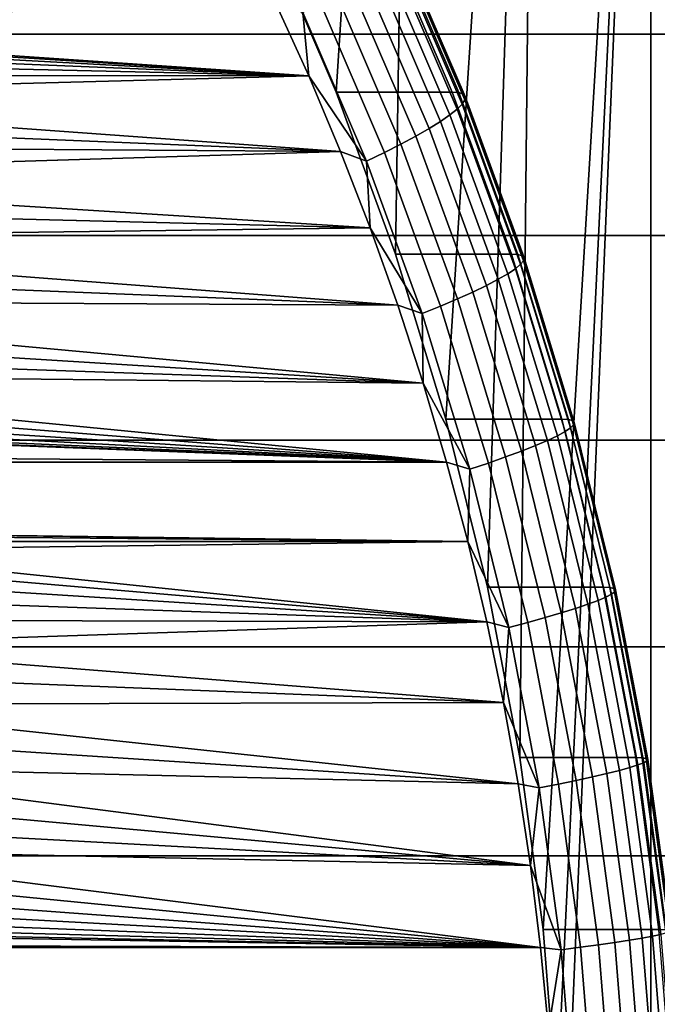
# Model space of a CAD drawing. Header units: metres. Extents: x -22 to 239, y -22 to 22.
# Tile 287 of 325: x 232.11 to 235.31, y 1.36 to 6.3. Entities that reach past the tile are written whole.
import ezdxf

# ---------------------------------------------------------------- set-up
doc = ezdxf.new("R2010")
doc.units = ezdxf.units.M
doc.layers.add('solid_10_151_033_XXX', color=7, linetype='CONTINUOUS')

msp = doc.modelspace()

# ---------------------------------------------------------------- linework, layer by layer
at = {"layer": 'solid_10_151_033_XXX'}
for points in [[(233.356445, 6.728633, 194.657974), (233.458389, 13.066296, 194.695084), (234.104126, 12.300332, 194.930115), (233.696442, 5.936373, 194.781723)], [(233.993378, 5.124736, 194.889801), (233.696442, 5.936373, 194.781723), (234.104126, 12.300332, 194.930115)], [(233.993378, 5.124736, 194.889801), (234.104126, 12.300332, 194.930115), (234.709946, 11.498311, 195.150604), (234.246277, 4.296438, 194.981842)], [(234.454346, 3.454071, 195.057571), (234.246277, 4.296438, 194.981842), (234.709946, 11.498311, 195.150604)], [(234.616882, 2.600451, 195.11673), (234.454346, 3.454071, 195.057571), (234.709946, 11.498311, 195.150604)], [(234.616882, 2.600451, 195.11673), (234.709946, 11.498311, 195.150604), (235.274063, 10.662554, 195.355927), (234.733353, 1.738386, 195.159119)], [(234.826767, 0, 195.19313), (235.274063, 10.662554, 195.355927), (235.274063, -10.66255, 195.355927), (234.709946, -11.498307, 195.150604)], [(234.803391, 0.870593, 195.184616), (234.733353, 1.738386, 195.159119), (235.274063, 10.662554, 195.355927)], [(234.803391, 0.870593, 195.184616), (235.274063, 10.662554, 195.355927), (234.826767, 0, 195.19313)], [(235.274063, 10.662554, 195.355927), (235.794861, 9.795472, 195.545486), (235.274063, -10.66255, 195.355927)], [(235.794861, 9.795472, 195.545486), (235.794876, -9.795468, 195.545486), (235.274063, -10.66255, 195.355927)], [(225.206329, 7.217678, 230.001892), (225.548538, 6.226432, 230.12645), (237.690201, 6.226434, 196.767502), (237.347992, 7.217679, 196.642944)], [(234.277878, 5.936371, 193.18425), (233.937881, 6.728623, 193.060501), (233.356445, 6.728633, 194.657974), (233.696442, 5.936373, 194.781723)], [(234.31073, 5.933921, 193.077057), (233.970871, 6.725848, 192.953354), (233.937881, 6.728623, 193.060501), (234.277878, 5.936371, 193.18425)], [(234.332291, 5.9266, 192.967133), (233.992859, 6.717548, 192.843597), (233.970871, 6.725848, 192.953354), (234.31073, 5.933921, 193.077057)], [(234.34227, 5.914496, 192.855988), (234.00354, 6.703829, 192.732697), (233.992859, 6.717548, 192.843597), (234.332291, 5.9266, 192.967133)], [(234.327087, 5.87661, 192.635574), (233.990524, 6.660888, 192.513077), (234.002747, 6.684863, 192.622055), (234.34053, 5.897762, 192.744995)], [(234.34053, 5.897762, 192.744995), (234.002747, 6.684863, 192.622055), (234.00354, 6.703829, 192.732697), (234.34227, 5.914496, 192.855988)], [(234.265945, 5.822169, 192.42691), (233.932495, 6.599181, 192.305542), (233.96701, 6.632207, 192.40712), (234.302124, 5.851306, 192.529099)], [(234.302124, 5.851306, 192.529099), (233.96701, 6.632207, 192.40712), (233.990524, 6.660888, 192.513077), (234.327087, 5.87661, 192.635574)], [(234.219009, 5.789566, 192.330292), (233.887436, 6.562227, 192.20961), (233.932495, 6.599181, 192.305542), (234.265945, 5.822169, 192.42691)], [(234.095367, 5.715643, 192.158554), (233.768021, 6.478438, 192.039413), (233.832367, 6.521809, 192.120529), (234.161911, 5.753907, 192.240463)], [(234.161911, 5.753907, 192.240463), (233.832367, 6.521809, 192.120529), (233.887436, 6.562227, 192.20961), (234.219009, 5.789566, 192.330292)], [(234.020218, 5.675254, 192.085617), (233.695175, 6.43266, 191.9673), (233.768021, 6.478438, 192.039413), (234.095367, 5.715643, 192.158554)], [(230.007507, 6.262797, 190.565781), (209.451569, 6.391063, 183.08403), (214.437057, 6.421983, 184.898605), (233.388245, 6.391066, 191.796265)], [(233.937408, 5.633251, 192.022537), (233.614777, 6.385051, 191.905106), (233.695175, 6.43266, 191.9673), (234.020218, 5.675254, 192.085617)], [(230.113434, 6.252228, 190.60434), (230.007507, 6.262797, 190.565781), (233.388245, 6.391066, 191.796265), (233.557907, 6.017781, 191.858017)], [(233.527817, 6.336211, 191.853592), (233.557907, 6.017781, 191.858017), (233.388245, 6.391066, 191.796265)], [(233.847977, 5.590163, 191.970123), (233.527817, 6.336211, 191.853592), (233.614777, 6.385051, 191.905106), (233.937408, 5.633251, 192.022537)], [(233.847977, 5.590163, 191.970123), (233.557907, 6.017781, 191.858017), (233.527817, 6.336211, 191.853592)], [(225.548538, 6.226432, 230.12645), (225.839844, 5.216832, 230.232468), (237.981506, 5.216834, 196.87352), (237.690201, 6.226434, 196.767502)], [(230.217499, 6.229121, 190.642212), (230.113434, 6.252228, 190.60434), (233.557907, 6.017781, 191.858017)], [(230.318497, 6.193756, 190.67897), (230.217499, 6.229121, 190.642212), (233.557907, 6.017781, 191.858017)], [(230.415176, 6.146552, 190.714157), (230.318497, 6.193756, 190.67897), (233.557907, 6.017781, 191.858017)], [(230.50618, 6.088202, 190.747284), (230.415176, 6.146552, 190.714157), (233.557907, 6.017781, 191.858017)], [(230.590622, 6.019245, 190.778015), (230.50618, 6.088202, 190.747284), (233.557907, 6.017781, 191.858017)], [(230.667114, 5.940835, 190.805862), (230.590622, 6.019245, 190.778015), (233.557907, 6.017781, 191.858017)], [(230.735001, 5.853634, 190.830566), (230.667114, 5.940835, 190.805862), (233.557907, 6.017781, 191.858017), (233.717255, 5.639508, 191.916016)], [(233.847977, 5.590163, 191.970123), (233.717255, 5.639508, 191.916016), (233.557907, 6.017781, 191.858017)], [(234.574814, 5.124754, 193.292313), (234.277878, 5.936371, 193.18425), (233.696442, 5.936373, 194.781723), (233.993378, 5.124736, 194.889801)], [(234.607529, 5.12264, 193.185074), (234.31073, 5.933921, 193.077057), (234.277878, 5.936371, 193.18425), (234.574814, 5.124754, 193.292313)], [(234.628738, 5.116319, 193.075027), (234.332291, 5.9266, 192.967133), (234.31073, 5.933921, 193.077057), (234.607529, 5.12264, 193.185074)], [(234.638107, 5.10587, 192.963654), (234.34227, 5.914496, 192.855988), (234.332291, 5.9266, 192.967133), (234.628738, 5.116319, 193.075027)], [(234.594803, 5.05132, 192.63562), (234.302124, 5.851306, 192.529099), (234.327087, 5.87661, 192.635574), (234.621033, 5.073165, 192.742569)], [(234.621033, 5.073165, 192.742569), (234.327087, 5.87661, 192.635574), (234.34053, 5.897762, 192.744995), (234.635529, 5.091425, 192.852371)], [(234.635529, 5.091425, 192.852371), (234.34053, 5.897762, 192.744995), (234.34227, 5.914496, 192.855988), (234.638107, 5.10587, 192.963654)], [(230.735001, 5.853634, 190.830566), (233.717255, 5.639508, 191.916016), (230.793228, 5.759, 190.851761)], [(234.557175, 5.026166, 192.532898), (234.265945, 5.822169, 192.42691), (234.302124, 5.851306, 192.529099), (234.594803, 5.05132, 192.63562)], [(234.449722, 4.967237, 192.345215), (234.161911, 5.753907, 192.240463), (234.219009, 5.789566, 192.330292), (234.508606, 4.998021, 192.435699)], [(234.508606, 4.998021, 192.435699), (234.219009, 5.789566, 192.330292), (234.265945, 5.822169, 192.42691), (234.557175, 5.026166, 192.532898)], [(230.841125, 5.658023, 190.869186), (230.793228, 5.759, 190.851761), (233.717255, 5.639508, 191.916016)], [(234.381256, 4.934205, 192.262619), (234.095367, 5.715643, 192.158554), (234.161911, 5.753907, 192.240463), (234.449722, 4.967237, 192.345215)], [(234.304092, 4.899338, 192.188934), (234.020218, 5.675254, 192.085617), (234.095367, 5.715643, 192.158554), (234.381256, 4.934205, 192.262619)], [(230.878143, 5.551855, 190.88266), (230.841125, 5.658023, 190.869186), (233.717255, 5.639508, 191.916016)], [(230.903717, 5.442157, 190.891968), (230.878143, 5.551855, 190.88266), (233.717255, 5.639508, 191.916016), (233.866196, 5.256501, 191.97023)], [(233.847977, 5.590163, 191.970123), (233.866196, 5.256501, 191.97023), (233.717255, 5.639508, 191.916016)], [(234.127594, 4.82588, 192.071899), (233.847977, 5.590163, 191.970123), (233.937408, 5.633251, 192.022537), (234.219177, 4.863078, 192.125092)], [(234.219177, 4.863078, 192.125092), (233.937408, 5.633251, 192.022537), (234.020218, 5.675254, 192.085617), (234.304092, 4.899338, 192.188934)], [(234.127594, 4.82588, 192.071899), (233.866196, 5.256501, 191.97023), (233.847977, 5.590163, 191.970123)], [(230.917603, 5.329852, 190.897034), (230.903717, 5.442157, 190.891968), (233.866196, 5.256501, 191.97023)], [(230.919586, 5.216819, 190.897751), (230.917603, 5.329852, 190.897034), (233.866196, 5.256501, 191.97023)], [(230.909668, 5.104104, 190.894135), (230.919586, 5.216819, 190.897751), (233.866196, 5.256501, 191.97023), (234.004593, 4.869054, 192.020599)], [(234.127594, 4.82588, 192.071899), (234.004593, 4.869054, 192.020599), (233.866196, 5.256501, 191.97023)], [(225.839844, 5.216832, 230.232468), (226.079346, 4.191935, 230.319641), (238.221008, 4.191936, 196.960693), (237.981506, 5.216834, 196.87352)], [(230.887939, 4.993351, 190.88623), (230.909668, 5.104104, 190.894135), (234.004593, 4.869054, 192.020599)], [(234.827713, 4.296422, 193.384369), (234.574814, 5.124754, 193.292313), (233.993378, 5.124736, 194.889801), (234.246277, 4.296438, 194.981842)], [(234.860336, 4.29465, 193.2771), (234.607529, 5.12264, 193.185074), (234.574814, 5.124754, 193.292313), (234.827713, 4.296422, 193.384369)], [(234.881226, 4.289351, 193.166931), (234.628738, 5.116319, 193.075027), (234.607529, 5.12264, 193.185074), (234.860336, 4.29465, 193.2771)], [(234.871399, 4.253171, 192.833694), (234.621033, 5.073165, 192.742569), (234.635529, 5.091425, 192.852371), (234.886795, 4.26848, 192.943817)], [(234.890091, 4.280591, 193.055374), (234.638107, 5.10587, 192.963654), (234.628738, 5.116319, 193.075027), (234.881226, 4.289351, 193.166931)], [(234.886795, 4.26848, 192.943817), (234.635529, 5.091425, 192.852371), (234.638107, 5.10587, 192.963654), (234.890091, 4.280591, 193.055374)], [(234.805222, 4.21377, 192.623184), (234.557175, 5.026166, 192.532898), (234.594803, 5.05132, 192.63562), (234.844086, 4.234858, 192.726364)], [(234.844086, 4.234858, 192.726364), (234.594803, 5.05132, 192.63562), (234.621033, 5.073165, 192.742569), (234.871399, 4.253171, 192.833694)], [(230.854721, 4.885883, 190.874146), (230.887939, 4.993351, 190.88623), (234.004593, 4.869054, 192.020599)], [(234.694855, 4.164365, 192.434448), (234.449722, 4.967237, 192.345215), (234.508606, 4.998021, 192.435699), (234.755264, 4.190173, 192.525467)], [(234.755264, 4.190173, 192.525467), (234.508606, 4.998021, 192.435699), (234.557175, 5.026166, 192.532898), (234.805222, 4.21377, 192.623184)], [(234.624771, 4.136672, 192.351242), (234.381256, 4.934205, 192.262619), (234.449722, 4.967237, 192.345215), (234.694855, 4.164365, 192.434448)], [(234.459167, 4.077041, 192.212448), (234.219177, 4.863078, 192.125092), (234.304092, 4.899338, 192.188934), (234.545883, 4.107441, 192.276932)], [(234.545883, 4.107441, 192.276932), (234.304092, 4.899338, 192.188934), (234.381256, 4.934205, 192.262619), (234.624771, 4.136672, 192.351242)], [(230.854721, 4.885883, 190.874146), (234.004593, 4.869054, 192.020599), (234.132324, 4.477504, 192.067093), (230.810364, 4.782983, 190.857986)], [(234.127594, 4.82588, 192.071899), (234.132324, 4.477504, 192.067093), (234.004593, 4.869054, 192.020599)], [(234.365753, 4.045856, 192.158585), (234.127594, 4.82588, 192.071899), (234.219177, 4.863078, 192.125092), (234.459167, 4.077041, 192.212448)], [(234.365753, 4.045856, 192.158585), (234.132324, 4.477504, 192.067093), (234.127594, 4.82588, 192.071899)], [(230.755524, 4.686153, 190.838043), (230.810364, 4.782983, 190.857986), (234.132324, 4.477504, 192.067093)], [(230.690735, 4.596286, 190.814453), (230.755524, 4.686153, 190.838043), (234.132324, 4.477504, 192.067093)], [(230.61705, 4.514889, 190.787628), (230.690735, 4.596286, 190.814453), (234.132324, 4.477504, 192.067093)], [(230.61705, 4.514889, 190.787628), (234.132324, 4.477504, 192.067093), (234.249344, 4.082082, 192.10968), (230.53511, 4.442642, 190.757812)], [(230.446182, 4.380681, 190.725449), (230.53511, 4.442642, 190.757812), (234.249344, 4.082082, 192.10968)], [(234.365753, 4.045856, 192.158585), (234.249344, 4.082082, 192.10968), (234.132324, 4.477504, 192.067093)], [(230.351288, 4.329706, 190.690903), (230.446182, 4.380681, 190.725449), (234.249344, 4.082082, 192.10968)], [(230.251526, 4.290311, 190.654602), (230.351288, 4.329706, 190.690903), (234.249344, 4.082082, 192.10968)], [(235.035782, 3.454077, 193.460098), (234.827713, 4.296422, 193.384369), (234.246277, 4.296438, 194.981842), (234.454346, 3.454071, 195.057571)], [(235.068314, 3.452652, 193.352798), (234.860336, 4.29465, 193.2771), (234.827713, 4.296422, 193.384369), (235.035782, 3.454077, 193.460098)], [(235.088959, 3.448391, 193.242538), (234.881226, 4.289351, 193.166931), (234.860336, 4.29465, 193.2771), (235.068314, 3.452652, 193.352798)], [(212.903107, 4.246202, 184.340286), (234.249344, 4.082082, 192.10968), (208.590469, 4.082078, 182.770615)], [(229.936691, 4.246202, 190.540009), (234.249344, 4.082082, 192.10968), (212.903107, 4.246202, 184.340286)], [(229.936691, 4.246202, 190.540009), (230.042908, 4.248319, 190.578659), (234.249344, 4.082082, 192.10968)], [(230.042908, 4.248319, 190.578659), (230.148438, 4.263105, 190.617081), (234.249344, 4.082082, 192.10968)], [(230.148438, 4.263105, 190.617081), (230.251526, 4.290311, 190.654602), (234.249344, 4.082082, 192.10968)], [(235.049164, 3.404582, 192.800995), (234.844086, 4.234858, 192.726364), (234.871399, 4.253171, 192.833694), (235.077362, 3.419305, 192.908661)], [(235.077362, 3.419305, 192.908661), (234.871399, 4.253171, 192.833694), (234.886795, 4.26848, 192.943817), (235.093506, 3.431612, 193.019058)], [(235.097382, 3.441349, 193.130814), (234.890091, 4.280591, 193.055374), (234.881226, 4.289351, 193.166931), (235.088959, 3.448391, 193.242538)], [(235.093506, 3.431612, 193.019058), (234.886795, 4.26848, 192.943817), (234.890091, 4.280591, 193.055374), (235.097382, 3.441349, 193.130814)], [(234.958176, 3.368658, 192.599319), (234.755264, 4.190173, 192.525467), (234.805222, 4.21377, 192.623184), (235.009277, 3.387629, 192.697464)], [(235.009277, 3.387629, 192.697464), (234.805222, 4.21377, 192.623184), (234.844086, 4.234858, 192.726364), (235.049164, 3.404582, 192.800995)], [(226.079346, 4.191935, 230.319641), (226.266357, 3.154759, 230.387711), (238.408035, 3.154761, 197.028763), (238.221008, 4.191936, 196.960693)], [(234.825089, 3.325646, 192.424164), (234.624771, 4.136672, 192.351242), (234.694855, 4.164365, 192.434448), (234.89653, 3.34791, 192.507843)], [(234.89653, 3.34791, 192.507843), (234.694855, 4.164365, 192.434448), (234.755264, 4.190173, 192.525467), (234.958176, 3.368658, 192.599319)], [(234.656616, 3.277707, 192.284302), (234.459167, 4.077041, 192.212448), (234.545883, 4.107441, 192.276932), (234.744781, 3.302146, 192.349335)], [(234.744781, 3.302146, 192.349335), (234.545883, 4.107441, 192.276932), (234.624771, 4.136672, 192.351242), (234.825089, 3.325646, 192.424164)], [(230.923248, 3.728225, 190.899078), (208.590469, 4.082078, 182.770615), (234.249344, 4.082082, 192.10968), (234.355545, 3.68303, 192.148331)], [(234.365753, 4.045856, 192.158585), (234.355545, 3.68303, 192.148331), (234.249344, 4.082082, 192.10968)], [(234.561676, 3.252635, 192.229889), (234.365753, 4.045856, 192.158585), (234.459167, 4.077041, 192.212448), (234.656616, 3.277707, 192.284302)], [(234.561676, 3.252635, 192.229889), (234.355545, 3.68303, 192.148331), (234.365753, 4.045856, 192.158585)], [(231.029434, 3.726113, 190.937729), (230.923248, 3.728225, 190.899078), (234.355545, 3.68303, 192.148331)], [(231.134964, 3.711328, 190.976135), (231.029434, 3.726113, 190.937729), (234.355545, 3.68303, 192.148331)], [(231.238068, 3.684118, 191.013672), (231.134964, 3.711328, 190.976135), (234.355545, 3.68303, 192.148331)], [(231.337814, 3.644735, 191.049973), (231.238068, 3.684118, 191.013672), (234.355545, 3.68303, 192.148331)], [(231.432724, 3.593751, 191.084518), (231.337814, 3.644735, 191.049973), (234.355545, 3.68303, 192.148331), (234.45079, 3.280783, 192.182999)], [(234.561676, 3.252635, 192.229889), (234.45079, 3.280783, 192.182999), (234.355545, 3.68303, 192.148331)], [(231.521667, 3.531776, 191.116882), (231.432724, 3.593751, 191.084518), (234.45079, 3.280783, 192.182999)], [(231.603577, 3.459548, 191.146698), (231.521667, 3.531776, 191.116882), (234.45079, 3.280783, 192.182999)], [(231.677277, 3.378125, 191.173523), (231.603577, 3.459548, 191.146698), (234.45079, 3.280783, 192.182999)], [(235.198318, 2.600464, 193.519257), (235.035782, 3.454077, 193.460098), (234.454346, 3.454071, 195.057571), (234.616882, 2.600451, 195.11673)], [(235.230789, 2.599391, 193.411926), (235.068314, 3.452652, 193.352798), (235.035782, 3.454077, 193.460098), (235.198318, 2.600464, 193.519257)], [(235.209381, 2.563201, 192.859314), (235.049164, 3.404582, 192.800995), (235.077362, 3.419305, 192.908661), (235.238266, 2.574286, 192.967209)], [(235.251221, 2.596184, 193.30159), (235.088959, 3.448391, 193.242538), (235.068314, 3.452652, 193.352798), (235.230789, 2.599391, 193.411926)], [(235.238266, 2.574286, 192.967209), (235.077362, 3.419305, 192.908661), (235.093506, 3.431612, 193.019058), (235.254974, 2.583551, 193.077835)], [(235.259323, 2.590882, 193.189758), (235.097382, 3.441349, 193.130814), (235.088959, 3.448391, 193.242538), (235.251221, 2.596184, 193.30159)], [(235.254974, 2.583551, 193.077835), (235.093506, 3.431612, 193.019058), (235.097382, 3.441349, 193.130814), (235.259323, 2.590882, 193.189758)], [(231.742081, 3.288258, 191.197113), (231.677277, 3.378125, 191.173523), (234.45079, 3.280783, 192.182999)], [(235.054062, 2.520535, 192.565186), (234.89653, 3.34791, 192.507843), (234.958176, 3.368658, 192.599319), (235.116684, 2.536155, 192.657013)], [(235.116684, 2.536155, 192.657013), (234.958176, 3.368658, 192.599319), (235.009277, 3.387629, 192.697464), (235.168686, 2.550437, 192.755478)], [(235.168686, 2.550437, 192.755478), (235.009277, 3.387629, 192.697464), (235.049164, 3.404582, 192.800995), (235.209381, 2.563201, 192.859314)], [(234.900177, 2.486081, 192.405884), (234.744781, 3.302146, 192.349335), (234.825089, 3.325646, 192.424164), (234.981583, 2.503773, 192.48111)], [(234.981583, 2.503773, 192.48111), (234.825089, 3.325646, 192.424164), (234.89653, 3.34791, 192.507843), (235.054062, 2.520535, 192.565186)], [(231.79689, 3.191452, 191.217056), (231.742081, 3.288258, 191.197113), (234.45079, 3.280783, 192.182999)], [(231.841263, 3.088524, 191.233215), (231.79689, 3.191452, 191.217056), (234.45079, 3.280783, 192.182999), (234.535019, 2.875734, 192.213654)], [(234.561676, 3.252635, 192.229889), (234.535019, 2.875734, 192.213654), (234.45079, 3.280783, 192.182999)], [(234.714737, 2.448806, 192.285599), (234.561676, 3.252635, 192.229889), (234.656616, 3.277707, 192.284302), (234.810852, 2.467681, 192.340439)], [(234.810852, 2.467681, 192.340439), (234.656616, 3.277707, 192.284302), (234.744781, 3.302146, 192.349335), (234.900177, 2.486081, 192.405884)], [(234.714737, 2.448806, 192.285599), (234.535019, 2.875734, 192.213654), (234.561676, 3.252635, 192.229889)], [(226.266357, 3.154759, 230.387711), (226.400345, 2.108289, 230.436478), (238.542007, 2.10829, 197.07753), (238.408035, 3.154761, 197.028763)], [(231.841263, 3.088524, 191.233215), (234.535019, 2.875734, 192.213654), (231.874481, 2.981078, 191.2453)], [(231.896194, 2.870348, 191.253204), (231.874481, 2.981078, 191.2453), (234.535019, 2.875734, 192.213654)], [(231.906128, 2.757601, 191.256821), (231.896194, 2.870348, 191.253204), (234.535019, 2.875734, 192.213654), (234.608124, 2.468261, 192.240265)], [(234.714737, 2.448806, 192.285599), (234.608124, 2.468261, 192.240265), (234.535019, 2.875734, 192.213654)], [(231.904144, 2.644601, 191.256104), (231.906128, 2.757601, 191.256821), (234.608124, 2.468261, 192.240265)], [(231.890259, 2.532295, 191.251038), (231.904144, 2.644601, 191.256104), (234.608124, 2.468261, 192.240265)], [(235.314789, 1.738369, 193.561646), (235.198318, 2.600464, 193.519257), (234.616882, 2.600451, 195.11673), (234.733353, 1.738386, 195.159119)], [(235.347214, 1.737652, 193.4543), (235.230789, 2.599391, 193.411926), (235.198318, 2.600464, 193.519257), (235.314789, 1.738369, 193.561646)], [(235.324188, 1.71346, 192.901093), (235.209381, 2.563201, 192.859314), (235.238266, 2.574286, 192.967209), (235.353561, 1.72087, 193.009186)], [(235.367508, 1.735508, 193.343918), (235.251221, 2.596184, 193.30159), (235.230789, 2.599391, 193.411926), (235.347214, 1.737652, 193.4543)], [(235.353561, 1.72087, 193.009186), (235.238266, 2.574286, 192.967209), (235.254974, 2.583551, 193.077835), (235.370697, 1.727064, 193.119949)], [(235.375366, 1.731964, 193.231995), (235.259323, 2.590882, 193.189758), (235.251221, 2.596184, 193.30159), (235.367508, 1.735508, 193.343918)], [(235.370697, 1.727064, 193.119949), (235.254974, 2.583551, 193.077835), (235.259323, 2.590882, 193.189758), (235.375366, 1.731964, 193.231995)], [(231.890259, 2.532295, 191.251038), (234.608124, 2.468261, 192.240265), (234.670013, 2.058941, 192.262787), (231.864685, 2.422566, 191.24173)], [(235.093735, 1.673733, 192.521927), (234.981583, 2.503773, 192.48111), (235.054062, 2.520535, 192.565186), (235.166962, 1.684938, 192.606277)], [(235.166962, 1.684938, 192.606277), (235.054062, 2.520535, 192.565186), (235.116684, 2.536155, 192.657013), (235.230286, 1.69538, 192.698364)], [(235.230286, 1.69538, 192.698364), (235.116684, 2.536155, 192.657013), (235.168686, 2.550437, 192.755478), (235.282913, 1.704927, 192.797058)], [(235.282913, 1.704927, 192.797058), (235.168686, 2.550437, 192.755478), (235.209381, 2.563201, 192.859314), (235.324188, 1.71346, 192.901093)], [(234.714737, 2.448806, 192.285599), (234.670013, 2.058941, 192.262787), (234.608124, 2.468261, 192.240265)], [(234.921371, 1.649606, 192.380676), (234.810852, 2.467681, 192.340439), (234.900177, 2.486081, 192.405884), (235.01152, 1.661906, 192.446411)], [(235.01152, 1.661906, 192.446411), (234.900177, 2.486081, 192.405884), (234.981583, 2.503773, 192.48111), (235.093735, 1.673733, 192.521927)], [(231.827682, 2.316427, 191.228271), (231.864685, 2.422566, 191.24173), (234.670013, 2.058941, 192.262787)], [(234.824417, 1.636988, 192.325531), (234.670013, 2.058941, 192.262787), (234.714737, 2.448806, 192.285599)], [(234.824417, 1.636988, 192.325531), (234.714737, 2.448806, 192.285599), (234.810852, 2.467681, 192.340439), (234.921371, 1.649606, 192.380676)], [(231.77977, 2.215428, 191.210831), (231.827682, 2.316427, 191.228271), (234.670013, 2.058941, 192.262787)], [(231.721527, 2.120775, 191.189636), (231.77977, 2.215428, 191.210831), (234.670013, 2.058941, 192.262787)], [(226.400345, 2.108289, 230.436478), (226.480881, 1.05575, 230.46579), (238.622543, 1.055751, 197.106842), (238.542007, 2.10829, 197.07753)], [(231.721527, 2.120775, 191.189636), (234.670013, 2.058941, 192.262787), (234.720657, 1.648207, 192.281219), (231.653656, 2.033599, 191.164932)], [(231.577148, 1.95517, 191.137085), (231.653656, 2.033599, 191.164932), (234.720657, 1.648207, 192.281219)], [(234.824417, 1.636988, 192.325531), (234.720657, 1.648207, 192.281219), (234.670013, 2.058941, 192.262787)], [(231.492691, 1.886213, 191.106339), (231.577148, 1.95517, 191.137085), (234.720657, 1.648207, 192.281219)], [(231.401733, 1.827884, 191.073242), (231.492691, 1.886213, 191.106339), (234.720657, 1.648207, 192.281219)], [(231.305008, 1.780667, 191.038025), (231.401733, 1.827884, 191.073242), (234.720657, 1.648207, 192.281219)], [(231.204041, 1.74531, 191.001282), (231.305008, 1.780667, 191.038025), (234.720657, 1.648207, 192.281219)], [(231.099991, 1.722207, 190.963409), (231.204041, 1.74531, 191.001282), (234.720657, 1.648207, 192.281219)], [(235.384827, 0.870605, 193.587143), (235.314789, 1.738369, 193.561646), (234.733353, 1.738386, 195.159119), (234.803391, 0.870593, 195.184616)], [(211.845764, 1.711634, 183.955444), (234.720657, 1.648207, 192.281219), (208.119156, 1.648203, 182.599075)], [(230.994049, 1.711634, 190.92485), (234.720657, 1.648207, 192.281219), (211.845764, 1.711634, 183.955444)], [(230.994049, 1.711634, 190.92485), (231.099991, 1.722207, 190.963409), (234.720657, 1.648207, 192.281219)], [(235.161163, 0.838234, 192.546478), (235.093735, 1.673733, 192.521927), (235.166962, 1.684938, 192.606277), (235.234848, 0.843845, 192.630981)], [(235.234848, 0.843845, 192.630981), (235.166962, 1.684938, 192.606277), (235.230286, 1.69538, 192.698364), (235.298584, 0.849075, 192.723221)], [(235.298584, 0.849075, 192.723221), (235.230286, 1.69538, 192.698364), (235.282913, 1.704927, 192.797058), (235.351608, 0.853856, 192.822052)], [(235.351608, 0.853856, 192.822052), (235.282913, 1.704927, 192.797058), (235.324188, 1.71346, 192.901093), (235.393219, 0.858129, 192.926224)], [(208.079788, 1.236431, 182.584747), (208.119156, 1.648203, 182.599075), (234.720657, 1.648207, 192.281219), (234.760025, 1.236435, 192.295547)], [(234.824417, 1.636988, 192.325531), (234.760025, 1.236435, 192.295547), (234.720657, 1.648207, 192.281219)], [(234.890366, 0.819831, 192.349533), (234.760025, 1.236435, 192.295547), (234.824417, 1.636988, 192.325531)], [(234.890366, 0.819831, 192.349533), (234.824417, 1.636988, 192.325531), (234.921371, 1.649606, 192.380676), (234.987839, 0.82615, 192.404861)], [(234.987839, 0.82615, 192.404861), (234.921371, 1.649606, 192.380676), (235.01152, 1.661906, 192.446411), (235.078476, 0.83231, 192.470779)], [(235.078476, 0.83231, 192.470779), (235.01152, 1.661906, 192.446411), (235.093735, 1.673733, 192.521927), (235.161163, 0.838234, 192.546478)]]:
    msp.add_3dface(points, dxfattribs=at)

doc.saveas('drawing.dxf')
